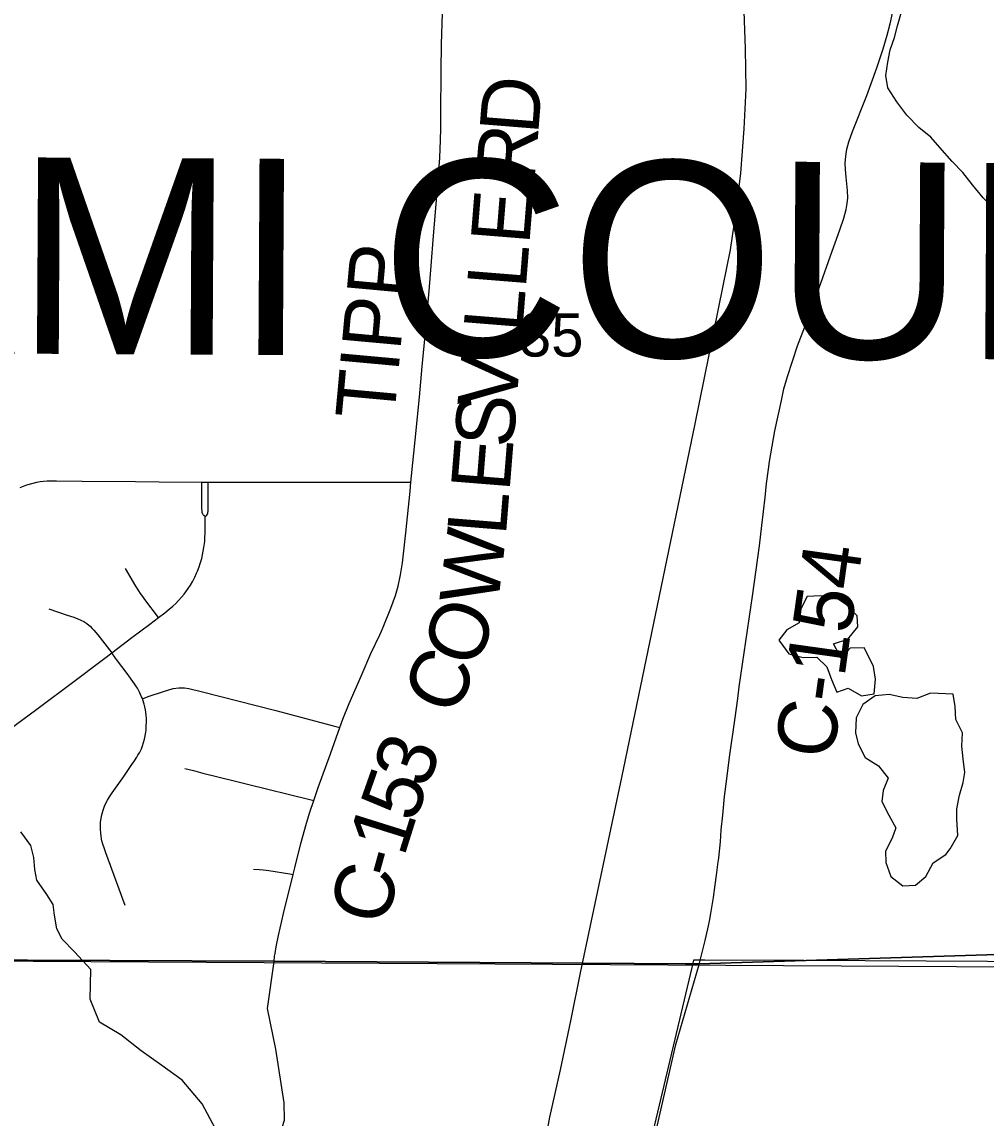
# Model space of a CAD drawing. Extents: x -38.1 to 35.9, y -2.7 to 28.5.
# Drawn here: x 9.259 to 10.189, y 17.716 to 18.773 of the extents above; entities that cross this region are included whole.
import ezdxf

# ---------------------------------------------------------------- set-up
doc = ezdxf.new("R2010")
doc.units = 0
for name, color, linetype in [('GM_X_City_Street', 7, 'Continuous'), ('GM_X_City_Street_Text', 7, 'Continuous'), ('GM_X_Corporation', 7, 'Continuous'), ('GM_X_Major_River_Text', 7, 'Continuous'), ('GM_X_Minor_River', 7, 'Continuous'), ('GM_X_Rail_Line', 7, 'Continuous'), ('GM_X_Section', 7, 'Continuous'), ('GM_X_Township', 7, 'Continuous'), ('GM_X_US_Route', 7, 'Continuous'), ('SC_Scratch10', 7, 'Continuous')]:
    doc.layers.add(name, color=color, linetype=linetype)

msp = doc.modelspace()

# ---------------------------------------------------------------- linework, layer by layer
at = {"layer": 'GM_X_City_Street'}
msp.add_lwpolyline([(9.8682, 17.3855), (9.8637, 17.4382), (9.8626, 17.5122), (9.8616, 17.5768), (9.8624, 17.6348), (9.8651, 17.6777), (9.8718, 17.709), (9.8893, 17.7865), (9.912, 17.8637)], dxfattribs=at)
at = {"layer": 'GM_X_City_Street_Text'}
for points in [[(9.6339, 18.3292), (9.6345, 18.3351), (9.638, 18.3697), (9.642, 18.4111), (9.6446, 18.4408), (9.6485, 18.4804), (9.652, 18.5213), (9.6553, 18.5627), (9.6587, 18.6055), (9.66, 18.6209), (9.6616, 18.642), (9.6623, 18.6591), (9.6626, 18.6704), (9.6628, 18.6827), (9.6628, 18.6952), (9.663, 18.7151), (9.6631, 18.7262), (9.6634, 18.7517), (9.6644, 18.7815), (9.6645, 18.8001), (9.6646, 18.8305), (9.6648, 18.8386), (9.6655, 18.869), (9.6656, 18.8789)], [(9.912, 17.8637), (9.9158, 17.8791), (9.9177, 17.887), (9.9186, 17.8912), (9.9207, 17.9009), (9.9217, 17.9057), (9.9232, 17.913), (9.9257, 17.9284), (9.9273, 17.9407), (9.9287, 17.9499), (9.9303, 17.9629), (9.9304, 17.9641), (9.9307, 17.9666), (9.9323, 17.982), (9.9332, 17.9937), (9.9346, 18.0079), (9.9364, 18.0259), (9.9386, 18.0428), (9.9412, 18.0637), (9.9464, 18.1019), (9.9491, 18.1203), (9.9505, 18.1317), (9.9585, 18.1864), (9.9632, 18.219), (9.97, 18.2676), (9.9724, 18.2874), (9.9754, 18.3144), (9.9769, 18.3279), (9.9786, 18.3417), (9.9797, 18.349), (9.9849, 18.3786), (9.9911, 18.408), (9.9936, 18.4192), (9.9969, 18.4311), (10.0067, 18.4605), (10.0138, 18.4791), (10.0195, 18.4942), (10.0293, 18.5211), (10.0384, 18.5475), (10.0476, 18.5726), (10.0514, 18.5838), (10.0536, 18.5923), (10.0546, 18.5979), (10.0551, 18.6036), (10.0549, 18.6105), (10.0536, 18.6235), (10.0529, 18.6309), (10.0527, 18.637), (10.0532, 18.6437), (10.0543, 18.6503), (10.0562, 18.6575), (10.0598, 18.6673), (10.0734, 18.7021), (10.0832, 18.7289), (10.0892, 18.7472), (10.0931, 18.7604), (10.096, 18.7712), (10.0984, 18.7815)], [(9.5653, 18.0925), (9.5681, 18.1003), (9.5743, 18.1157), (9.5859, 18.1421), (9.5953, 18.1638), (9.6038, 18.1818), (9.6055, 18.1855), (9.6072, 18.1893), (9.6146, 18.2076), (9.619, 18.2198), (9.6215, 18.2287), (9.6238, 18.2396), (9.6257, 18.2512), (9.6291, 18.2801), (9.633, 18.3204), (9.6339, 18.3292)], [(9.5402, 18.0219), (9.5444, 18.0346), (9.5564, 18.0671), (9.5653, 18.0925)], [(9.5203, 17.9506), (9.5219, 17.9569), (9.5277, 17.9804), (9.5332, 18.0002), (9.5365, 18.0108), (9.5402, 18.0219)], [(9.4821, 17.9556), (9.4879, 17.9554), (9.4915, 17.9551), (9.4942, 17.9549), (9.4969, 17.9546), (9.517, 17.9512), (9.5203, 17.9506)], [(9.5021, 17.8666), (9.5024, 17.8717), (9.5028, 17.8743), (9.5036, 17.8789), (9.5042, 17.8823), (9.5061, 17.8918), (9.5111, 17.9129), (9.5203, 17.9506)]]:
    msp.add_lwpolyline(points, dxfattribs=at)
at = {"layer": 'GM_X_Corporation'}
for points in [[(9.7973, 17.8556), (9.8373, 18.0441), (9.9079, 18.3853), (9.9349, 18.5184), (9.942, 18.5533), (9.9471, 18.5882), (9.952, 18.6274), (9.9552, 18.6701), (9.9571, 18.7085), (9.9566, 18.7472), (9.9552, 18.7834), (9.953, 18.821), (9.9493, 18.8534), (9.9455, 18.8832), (9.9336, 18.9538), (9.9244, 18.9935), (9.8988, 19.1104), (9.7611, 19.7308)], [(9.7635, 17.6937), (9.7679, 17.7165), (9.778, 17.762), (9.7881, 17.8095), (9.7973, 17.8556)]]:
    msp.add_lwpolyline(points, dxfattribs=at)
at = {"layer": 'GM_X_Major_River_Text'}
for points in [[(9.2571, 18.3239), (9.2636, 18.3265), (9.2696, 18.3283), (9.2732, 18.3292), (9.2763, 18.3297), (9.2796, 18.3301), (9.2832, 18.3303), (9.2922, 18.3304), (9.3167, 18.33), (9.3683, 18.3298), (9.3911, 18.3294), (9.4322, 18.3292)], [(9.4322, 18.3292), (9.4385, 18.3292), (9.5035, 18.329), (9.5718, 18.329), (9.631, 18.3292), (9.6339, 18.3292)], [(9.4355, 18.296), (9.4343, 18.2968), (9.4336, 18.2975), (9.4332, 18.2983), (9.4327, 18.2998), (9.4325, 18.3007), (9.4324, 18.3019), (9.4323, 18.3033), (9.4323, 18.3211), (9.4322, 18.3292)], [(9.4355, 18.296), (9.4364, 18.2966), (9.4371, 18.2973), (9.4376, 18.2982), (9.4379, 18.2991), (9.4381, 18.3001), (9.4383, 18.301), (9.4384, 18.3026), (9.4385, 18.326), (9.4385, 18.3292)], [(9.3906, 18.1985), (9.3967, 18.2032), (9.4008, 18.2065), (9.4043, 18.2096), (9.4071, 18.2122), (9.4097, 18.2148), (9.4127, 18.2182), (9.4151, 18.221), (9.4191, 18.2265), (9.4212, 18.2296), (9.4234, 18.2336), (9.4254, 18.2373), (9.4272, 18.2412), (9.4281, 18.2431), (9.4296, 18.2473), (9.4304, 18.2496), (9.4321, 18.2556), (9.4329, 18.2591), (9.4341, 18.2661), (9.435, 18.272), (9.4352, 18.2747), (9.4356, 18.2809), (9.4356, 18.2852), (9.4355, 18.296)], [(9.3906, 18.1985), (9.3774, 18.2159), (9.3752, 18.2189), (9.3732, 18.2217), (9.3714, 18.2243), (9.3685, 18.2289), (9.3587, 18.2458)], [(9.2846, 18.2069), (9.3025, 18.2007), (9.3088, 18.1988), (9.3126, 18.1974), (9.3157, 18.1961), (9.3185, 18.1948), (9.3213, 18.1929), (9.3233, 18.1912), (9.3246, 18.1901), (9.3266, 18.188), (9.3282, 18.1862), (9.3319, 18.1817), (9.3455, 18.1645)], [(9.3455, 18.1645), (9.3648, 18.1792), (9.3822, 18.1922), (9.3906, 18.1985)], [(9.2206, 18.0666), (9.2237, 18.0706), (9.2258, 18.073), (9.228, 18.0754), (9.2307, 18.078), (9.2346, 18.0814), (9.2378, 18.0839), (9.2413, 18.0866), (9.2731, 18.1101), (9.31, 18.1378), (9.3336, 18.1555), (9.3401, 18.1603), (9.3455, 18.1645)], [(9.3749, 18.1203), (9.3741, 18.1221), (9.3732, 18.1242), (9.3721, 18.1265), (9.3708, 18.129), (9.3701, 18.1303), (9.3691, 18.1318), (9.3674, 18.1344), (9.3602, 18.1446), (9.35, 18.1579), (9.3489, 18.1594), (9.3455, 18.1645)], [(9.3749, 18.1203), (9.3766, 18.1208), (9.3806, 18.1222), (9.3953, 18.1272), (9.4047, 18.13), (9.4101, 18.1307), (9.4155, 18.1307), (9.4197, 18.13), (9.4317, 18.1271), (9.5037, 18.1087), (9.5616, 18.0935), (9.5653, 18.0925)], [(9.3582, 17.9206), (9.3418, 17.9654), (9.3395, 17.9716), (9.3379, 17.9764), (9.3368, 17.9799), (9.3359, 17.9832), (9.3356, 17.9847), (9.3351, 17.988), (9.3348, 17.9901), (9.3345, 17.9946), (9.3344, 17.9975), (9.3346, 18.0006), (9.335, 18.0048), (9.3357, 18.008), (9.3363, 18.0104), (9.3371, 18.0127), (9.3385, 18.0164), (9.3398, 18.0193), (9.3413, 18.0222), (9.3432, 18.0255), (9.3457, 18.0293), (9.3569, 18.0451), (9.3648, 18.0566), (9.3674, 18.0604), (9.3696, 18.0638), (9.3706, 18.0656), (9.372, 18.068), (9.3728, 18.0694), (9.3739, 18.0717), (9.3744, 18.0728), (9.3751, 18.0747), (9.3761, 18.078), (9.377, 18.0812), (9.3777, 18.0844), (9.3782, 18.0878), (9.3784, 18.0899), (9.3787, 18.0941), (9.3789, 18.0975), (9.3788, 18.1011), (9.3786, 18.1042), (9.3782, 18.1073), (9.3778, 18.1096), (9.3772, 18.1123), (9.3766, 18.1148), (9.3762, 18.116), (9.3749, 18.1203)], [(9.4158, 18.053), (9.4243, 18.0509), (9.4333, 18.0485), (9.4633, 18.0408), (9.4764, 18.0376), (9.5365, 18.0229), (9.5402, 18.0219)], [(9.4241, 17.5625), (9.4612, 17.6314), (9.4795, 17.6568), (9.5073, 17.6995), (9.5121, 17.7135), (9.5117, 17.7302), (9.5037, 17.782), (9.4957, 17.8212), (9.5021, 17.8666)]]:
    msp.add_lwpolyline(points, dxfattribs=at)
at = {"layer": 'GM_X_Section'}
for points in [[(10.1981, 18.5909), (10.1858, 18.6036), (10.1753, 18.6159), (10.166, 18.6278), (10.1559, 18.6385), (10.1439, 18.652), (10.1353, 18.662), (10.1237, 18.6712), (10.112, 18.6831), (10.1023, 18.6962), (10.0938, 18.7096), (10.0917, 18.7214), (10.0937, 18.7343), (10.0961, 18.7464), (10.1001, 18.7581), (10.1032, 18.7695), (10.1068, 18.7828)], [(9.3252, 17.8588), (9.3093, 17.8759), (9.2977, 17.8881), (9.2925, 17.8981), (9.29, 17.9114), (9.289, 17.9217), (9.2827, 17.9312), (9.273, 17.945), (9.2712, 17.9553), (9.2702, 17.9671), (9.2673, 17.9785), (9.2576, 17.9919)], [(9.4645, 17.6716), (9.4531, 17.691), (9.4428, 17.71), (9.4326, 17.7294), (9.4132, 17.7522), (9.3938, 17.7663), (9.3736, 17.7803), (9.3542, 17.7959), (9.3337, 17.8081), (9.3246, 17.8302), (9.3252, 17.8588)]]:
    msp.add_lwpolyline(points, dxfattribs=at)
at = {"layer": 'GM_X_US_Route'}
for points in [[(14.9146, 19.7308), (8.1146, 19.7308), (8.1146, 17.8763), (8.2228, 17.8761), (8.7564, 17.8708), (8.7662, 17.8706), (9.0262, 17.8689), (9.5019, 17.8671), (9.8985, 17.8644), (9.9118, 17.8643), (10.4152, 17.8803), (10.3361, 17.7853), (10.2437, 17.6904)], [(11.2375, 19.7308), (8.1146, 19.7308), (8.1146, 17.8763), (8.2228, 17.8761), (8.7564, 17.8708), (8.7662, 17.8706), (9.0262, 17.8689), (9.5019, 17.8671), (9.8985, 17.8644), (9.9118, 17.8643), (10.4152, 17.8803)], [(10.2437, 17.6904), (10.3361, 17.7853), (10.4152, 17.8803), (9.9118, 17.8643), (9.8985, 17.8644), (9.5019, 17.8671), (9.0262, 17.8689), (8.7662, 17.8706), (8.7564, 17.8708), (8.2228, 17.8761), (8.1146, 17.8763), (8.1146, 12.9308)], [(10.2437, 17.6904), (10.3361, 17.7853), (10.4152, 17.8803), (9.9118, 17.8643), (9.8985, 17.8644), (9.5019, 17.8671), (9.0262, 17.8689), (8.7662, 17.8706), (8.7564, 17.8708), (8.2228, 17.8761), (8.1146, 17.8763), (8.1146, 12.9308)], [(10.2665, 17.7058), (10.3248, 17.7595), (10.3464, 17.7744), (10.3635, 17.7907), (10.3876, 17.8196), (10.3983, 17.8433), (10.4082, 17.8654), (10.3978, 17.8655), (10.3945, 17.8655), (10.3313, 17.8659), (10.3166, 17.8659), (10.2388, 17.8664), (10.1899, 17.8666), (10.0127, 17.8675), (10.0078, 17.8675), (9.9172, 17.8679), (9.9128, 17.8679), (9.9085, 17.8679), (9.9064, 17.8679), (9.9048, 17.861), (9.867, 17.7024)]]:
    msp.add_lwpolyline(points, dxfattribs=at)
msp.add_lwpolyline([(9.2246, 18.878), (10.2384, 18.8764), (10.2156, 17.8613), (9.2136, 17.8669)], close=True, dxfattribs=at)
at = {"layer": 'SC_Scratch10'}
for points in [[(10.0415, 18.219), (10.029, 18.2195), (10.0161, 18.2189), (10.0099, 18.2068), (10.0082, 18.1935), (9.9964, 18.1865), (9.9887, 18.1767), (9.9984, 18.1636), (10.012, 18.1601), (10.0253, 18.1603), (10.035, 18.151), (10.0394, 18.1388), (10.0446, 18.1266), (10.0556, 18.1303), (10.0684, 18.1229), (10.0806, 18.125), (10.0819, 18.1391), (10.0801, 18.1513), (10.0739, 18.1639)], [(10.0739, 18.1639), (10.0709, 18.1692), (10.0576, 18.169), (10.0488, 18.1592), (10.0414, 18.173), (10.0551, 18.1778), (10.0647, 18.1894), (10.0641, 18.2001), (10.0539, 18.2108), (10.0415, 18.219)], [(10.1348, 18.1255), (10.1219, 18.1204), (10.1082, 18.1213), (10.095, 18.1241), (10.0817, 18.1231), (10.0698, 18.1145), (10.0632, 18.1017), (10.0627, 18.0873), (10.0652, 18.0766), (10.0719, 18.0636), (10.0847, 18.0555), (10.094, 18.0436), (10.0893, 18.0315), (10.0881, 18.0209), (10.0947, 18.0079), (10.1014, 17.9956), (10.0979, 17.9858), (10.0916, 17.973), (10.0919, 17.9623), (10.0967, 17.9486), (10.1083, 17.9397), (10.1204, 17.9403), (10.1304, 17.9486), (10.1374, 17.9618), (10.1496, 17.97)], [(10.1496, 17.97), (10.1539, 17.9753), (10.1612, 17.9881), (10.1603, 18.004), (10.1604, 18.0139), (10.1628, 18.0272), (10.1664, 18.0393), (10.168, 18.0491), (10.1663, 18.0621), (10.1653, 18.0743), (10.1658, 18.0872), (10.1592, 18.1002), (10.1586, 18.1127), (10.1568, 18.1245), (10.1348, 18.1255)]]:
    msp.add_lwpolyline(points, dxfattribs=at)

# ---------------------------------------------------------------- texts
at = {"layer": 'GM_X_Minor_River'}
msp.add_text('35', height=0.04186, rotation=0, dxfattribs=at).set_placement((9.738, 18.4503))
at = {"layer": 'GM_X_Rail_Line'}
msp.add_text('MIAMI COUNTY', height=0.189394, rotation=359.6735, dxfattribs=at).set_placement((8.8022, 18.4557))
at = {"layer": 'GM_X_Township'}
for s, height, rotation, p in [('D', 0.0568, 85.4224, (9.7565, 18.6638)), ('R', 0.0568, 85.4169, (9.7528, 18.6173)), ('E', 0.0568, 85.418, (9.748, 18.5575)), ('TIPP', 0.05682, 84.7747, (9.6175, 18.3879)), ('L', 0.0568, 85.4232, (9.7446, 18.5151)), ('L', 0.0568, 85.418, (9.7412, 18.4727)), ('I', 0.0568, 85.4215, (9.7393, 18.4495)), ('V', 0.0568, 85.4204, (9.7353, 18.3996)), ('S', 0.0568, 85.4198, (9.7323, 18.3614)), ('E', 0.0568, 85.4037, (9.7289, 18.3191)), ('L', 0.0568, 85.3864, (9.7254, 18.2767)), ('W', 0.0568, 83.4544, (9.7177, 18.2092)), ('C-154', 0.05682, 82.0265, (10.0408, 18.0605)), ('O', 0.0568, 69.4172, (9.6966, 18.1476)), ('C', 0.0568, 65.5675, (9.6757, 18.1013)), ('3', 0.0568, 69.8377, (9.649, 18.0321)), ('5', 0.0568, 70.6007, (9.6374, 17.9993)), ('1', 0.0568, 72.5698, (9.6271, 17.9664)), ('-', 0.0568, 74.6336, (9.6211, 17.9444)), ('C', 0.0568, 75.8208, (9.6097, 17.8995))]:
    msp.add_text(s, height=height, rotation=rotation, dxfattribs=at).set_placement(p)

doc.saveas('drawing.dxf')
